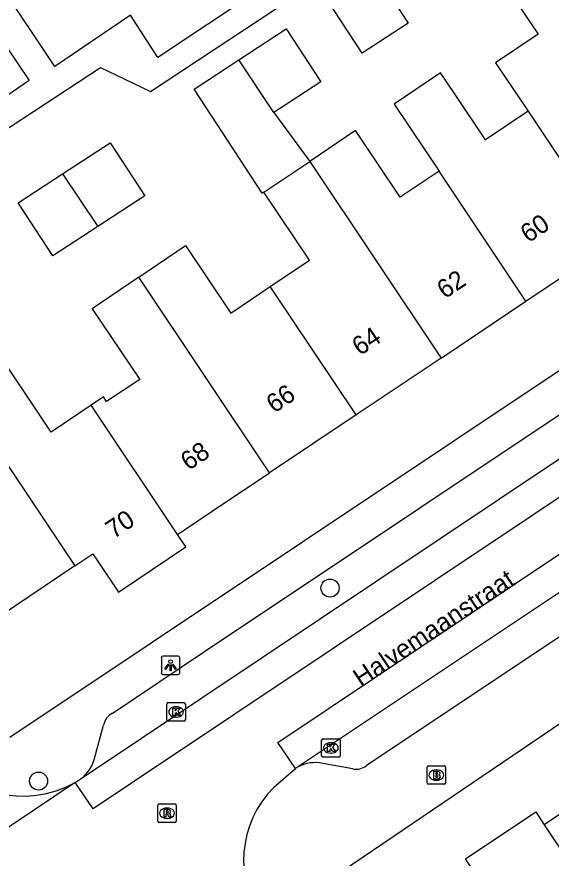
# Model space of a CAD drawing. Extents: x 158352 to 159489, y 383828 to 384597.
# Drawn here: x 158924.25 to 158953.15, y 384280.08 to 384325.59 of the extents above; entities that cross this region are included whole.
import ezdxf

# ---------------------------------------------------------------- set-up
doc = ezdxf.new("R2010")
doc.units = 0
for name, color, linetype in [('IMGEO_Boom', 7, 'Continuous'), ('IMGEO_Brandkraan', 7, 'Continuous'), ('IMGEO_Kolk', 7, 'Continuous'), ('IMGEO_Lichtpunt', 7, 'Continuous'), ('IMGEO_Openbare_ruimte_label', 7, 'Continuous'), ('IMGEO_Pand', 7, 'Continuous'), ('IMGEO_Pand_nummerreeks', 7, 'Continuous'), ('IMGEO_Rijbaan_lokaal_gesloten', 7, 'Continuous'), ('IMGEO_Rijbaan_lokaal_open', 7, 'Continuous'), ('IMGEO_Rioolput', 7, 'Continuous'), ('IMGEO_Voetpad_open', 7, 'Continuous')]:
    doc.layers.add(name, color=color, linetype=linetype)

msp = doc.modelspace()

# ---------------------------------------------------------------- linework, layer by layer
at = {"layer": 'IMGEO_Boom'}
for centre in [(158941.191, 384294.692), (158925.427, 384284.249)]:
    msp.add_circle(centre, 0.489, dxfattribs=at)
at = {"layer": 'IMGEO_Brandkraan'}
for p, q in [((158946.442, 384284.151), (158946.442, 384285.003)), ((158946.517, 384285.077), (158947.369, 384285.077)), ((158946.93, 384284.857), (158946.955, 384284.857)), ((158947.443, 384285.003), (158947.443, 384284.151)), ((158947.369, 384284.077), (158946.517, 384284.077)), ((158946.953, 384284.297), (158946.928, 384284.297))]:
    msp.add_line(p, q, dxfattribs=at)
for points in [[(158946.442, 384284.151), (158946.442, 384285.003)], [(158946.517, 384285.077), (158947.369, 384285.077)], [(158947.443, 384285.003), (158947.443, 384284.151)], [(158946.79, 384284.777), (158946.79, 384284.377), (158947.003, 384284.377)], [(158947.021, 384284.777), (158946.79, 384284.777)], [(158946.969, 384284.696), (158946.915, 384284.696), (158946.915, 384284.62)], [(158946.915, 384284.62), (158946.968, 384284.62)], [(158946.977, 384284.544), (158946.915, 384284.544), (158946.915, 384284.463)], [(158946.915, 384284.463), (158946.977, 384284.463)], [(158947.369, 384284.077), (158946.517, 384284.077)]]:
    msp.add_lwpolyline(points, dxfattribs=at)
for centre, radius, start, end in [((158946.519, 384285.001), 0.0765, 91.552, 178.448), ((158946.519, 384285.001), 0.0765, 91.552, 178.448), ((158947.367, 384285.001), 0.0765, 1.552, 88.448), ((158947.367, 384285.001), 0.0765, 1.552, 88.448), ((158946.97, 384284.658), 0.0379, 267.8285, 90.9355), ((158946.978, 384284.503), 0.0404, 269.8759, 90.5077), ((158947.009, 384284.628), 0.251, 268.6676, 293.5347), ((158947.025, 384284.632), 0.145, 59.4692, 91.5367), ((158947.05, 384284.679), 0.0922, 285.5137, 58.1501), ((158947.055, 384284.487), 0.105, 301.3115, 78.989), ((158946.519, 384284.153), 0.0765, 181.552, 268.448), ((158946.519, 384284.153), 0.0765, 181.552, 268.448), ((158947.367, 384284.153), 0.0765, 271.552, 358.448), ((158947.367, 384284.153), 0.0765, 271.552, 358.448)]:
    msp.add_arc(centre, radius, start, end, dxfattribs=at)
for centre, major_axis, ratio, start_param, end_param in [((158946.929, 384284.577), (-0.387, 0.002), 0.722429, 4.712389, 7.853982), ((158946.954, 384284.577), (-0.39, 0.002), 0.717154, 1.570796, 4.712389)]:
    msp.add_ellipse(centre, major_axis=major_axis, ratio=ratio, start_param=start_param, end_param=end_param, dxfattribs=at)
at = {"layer": 'IMGEO_Kolk'}
for p, q in [((158932.443, 384288.494), (158933.295, 384288.494)), ((158932.368, 384287.568), (158932.368, 384288.42)), ((158932.856, 384288.274), (158932.881, 384288.274)), ((158933.369, 384288.42), (158933.369, 384287.568)), ((158932.879, 384287.714), (158932.854, 384287.714)), ((158933.295, 384287.494), (158932.443, 384287.494)), ((158940.737, 384285.618), (158940.737, 384286.47)), ((158940.812, 384286.544), (158941.664, 384286.544)), ((158941.225, 384286.324), (158941.25, 384286.324)), ((158941.738, 384286.47), (158941.738, 384285.618)), ((158941.248, 384285.764), (158941.223, 384285.764)), ((158941.664, 384285.544), (158940.812, 384285.544))]:
    msp.add_line(p, q, dxfattribs=at)
for points in [[(158932.443, 384288.494), (158933.295, 384288.494)], [(158932.368, 384287.568), (158932.368, 384288.42)], [(158932.689, 384288.194), (158932.812, 384288.194), (158932.812, 384288.043), (158932.942, 384288.194), (158933.106, 384288.194), (158932.96, 384288.043), (158933.113, 384287.794), (158932.961, 384287.794), (158932.876, 384287.958), (158932.812, 384287.891), (158932.812, 384287.794), (158932.689, 384287.794), (158932.689, 384288.194)], [(158933.369, 384288.42), (158933.369, 384287.568)], [(158933.295, 384287.494), (158932.443, 384287.494)], [(158940.737, 384285.618), (158940.737, 384286.47)], [(158940.812, 384286.544), (158941.664, 384286.544)], [(158941.058, 384286.244), (158941.181, 384286.244), (158941.181, 384286.093), (158941.311, 384286.244), (158941.475, 384286.244), (158941.329, 384286.093), (158941.482, 384285.844), (158941.33, 384285.844), (158941.245, 384286.008), (158941.181, 384285.941), (158941.181, 384285.844), (158941.058, 384285.844), (158941.058, 384286.244)], [(158941.738, 384286.47), (158941.738, 384285.618)], [(158941.664, 384285.544), (158940.812, 384285.544)]]:
    msp.add_lwpolyline(points, dxfattribs=at)
for centre, start, end in [((158932.445, 384288.418), 91.552, 178.448), ((158932.445, 384288.418), 91.552, 178.448), ((158933.293, 384288.418), 1.552, 88.448), ((158933.293, 384288.418), 1.552, 88.448), ((158932.445, 384287.57), 181.552, 268.448), ((158932.445, 384287.57), 181.552, 268.448), ((158933.293, 384287.57), 271.552, 358.448), ((158933.293, 384287.57), 271.552, 358.448), ((158940.814, 384286.468), 91.552, 178.448), ((158940.814, 384286.468), 91.552, 178.448), ((158941.662, 384286.468), 1.552, 88.448), ((158941.662, 384286.468), 1.552, 88.448), ((158940.814, 384285.62), 181.552, 268.448), ((158940.814, 384285.62), 181.552, 268.448), ((158941.662, 384285.62), 271.552, 358.448), ((158941.662, 384285.62), 271.552, 358.448)]:
    msp.add_arc(centre, 0.0765, start, end, dxfattribs=at)
for centre, major_axis, ratio, start_param, end_param in [((158932.855, 384287.994), (-0.387, 0.002), 0.722429, 4.712389, 7.853982), ((158932.88, 384287.994), (-0.39, 0.002), 0.717154, 1.570796, 4.712389), ((158941.224, 384286.044), (-0.387, 0.002), 0.722429, 4.712389, 7.853982), ((158941.249, 384286.044), (-0.39, 0.002), 0.717154, 1.570796, 4.712389)]:
    msp.add_ellipse(centre, major_axis=major_axis, ratio=ratio, start_param=start_param, end_param=end_param, dxfattribs=at)
at = {"layer": 'IMGEO_Lichtpunt'}
for p, q in [((158932.068, 384290.916), (158932.068, 384290.109)), ((158932.068, 384290.916), (158932.068, 384290.109)), ((158932.97, 384291.011), (158932.162, 384291.011)), ((158932.97, 384291.011), (158932.162, 384291.011)), ((158933.064, 384290.109), (158933.064, 384290.916)), ((158933.064, 384290.109), (158933.064, 384290.916)), ((158932.162, 384290.015), (158932.97, 384290.015)), ((158932.162, 384290.015), (158932.97, 384290.015))]:
    msp.add_line(p, q, dxfattribs=at)
for points in [[(158932.442, 384290.58), (158932.481, 384290.552), (158932.293, 384290.29), (158932.255, 384290.317), (158932.442, 384290.58)], [(158932.544, 384290.532), (158932.591, 384290.532), (158932.591, 384290.21), (158932.544, 384290.21), (158932.544, 384290.532)], [(158932.654, 384290.552), (158932.692, 384290.579), (158932.879, 384290.317), (158932.84, 384290.289), (158932.654, 384290.552)]]:
    msp.add_lwpolyline(points, dxfattribs=at)
msp.add_circle((158932.567, 384290.714), 0.0994, dxfattribs=at)
for centre, start, end in [((158932.162, 384290.916), 90, 180), ((158932.162, 384290.916), 90, 180), ((158932.97, 384290.916), 0, 90), ((158932.97, 384290.916), 0, 90), ((158932.162, 384290.109), 180, 270), ((158932.162, 384290.109), 180, 270), ((158932.97, 384290.109), 270, 0), ((158932.97, 384290.109), 270, 360)]:
    msp.add_arc(centre, 0.0946, start, end, dxfattribs=at)
at = {"layer": 'IMGEO_Pand'}
for points in [[(158953.32, 384328.504), (158950.94, 384326.903), (158952.457, 384324.648), (158950.145, 384323.104), (158950.221, 384322.99), (158951.902, 384320.491)], [(158941.079, 384326.457), (158943.569, 384328.089), (158945.427, 384325.255), (158942.937, 384323.623), (158941.079, 384326.457)], [(158936.254, 384323.257), (158938.826, 384324.936), (158940.698, 384322.07), (158938.156, 384320.41)], [(158937.617, 384316.102), (158937.53, 384316.044), (158935.718, 384318.818), (158933.846, 384321.684), (158936.254, 384323.257)], [(158938.156, 384320.41), (158936.254, 384323.257)], [(158951.902, 384320.491), (158949.603, 384318.945), (158947.923, 384321.445), (158947.173, 384322.561), (158944.665, 384320.873), (158947.089, 384317.244)], [(158938.156, 384320.41), (158940.095, 384317.768)], [(158951.902, 384320.491), (158956.611, 384313.44)], [(158947.089, 384317.244), (158946.817, 384317.061), (158946.553, 384316.884), (158944.994, 384315.835), (158942.572, 384319.435), (158940.095, 384317.768)], [(158926.729, 384317.099), (158929.301, 384318.778), (158931.173, 384315.912), (158928.631, 384314.252)], [(158937.617, 384316.102), (158940.095, 384317.768)], [(158940.095, 384317.768), (158947.198, 384307.135)], [(158951.788, 384310.21), (158947.089, 384317.244)], [(158928.631, 384314.252), (158926.193, 384312.66), (158924.321, 384315.526), (158926.729, 384317.099)], [(158926.729, 384317.099), (158928.631, 384314.252)], [(158937.957, 384310.999), (158940.087, 384312.432), (158937.617, 384316.102)], [(158930.849, 384311.506), (158933.367, 384313.221), (158935.826, 384309.566), (158937.957, 384310.999)], [(158951.788, 384310.21), (158955.284, 384312.551), (158956.221, 384313.179), (158956.611, 384313.44)], [(158930.849, 384311.506), (158928.331, 384309.792), (158930.896, 384305.98), (158929.107, 384304.776), (158928.935, 384305.031), (158928.27, 384304.583)], [(158937.921, 384300.921), (158930.849, 384311.506)], [(158942.597, 384304.053), (158937.957, 384310.999)], [(158947.198, 384307.135), (158951.788, 384310.21)], [(158928.27, 384304.583), (158926.11, 384303.131), (158922.752, 384308.123), (158920.304, 384306.489)], [(158947.198, 384307.135), (158942.597, 384304.053)], [(158927.384, 384295.892), (158922.498, 384292.618), (158917.905, 384299.497), (158920.346, 384301.127), (158917.857, 384304.854), (158920.304, 384306.489)], [(158920.304, 384306.489), (158927.384, 384295.892)], [(158932.944, 384297.587), (158928.27, 384304.583)], [(158942.597, 384304.053), (158937.921, 384300.921)], [(158932.944, 384297.587), (158933.326, 384297.843), (158934.822, 384298.845), (158937.921, 384300.921)], [(158927.384, 384295.892), (158928.354, 384296.542), (158929.747, 384294.466), (158933.394, 384296.913), (158932.944, 384297.587)], [(158957.624, 384285.128), (158952.783, 384281.887)], [(158948.863, 384277.257), (158949.909, 384277.957), (158948.515, 384280.038), (158952.317, 384282.584), (158952.783, 384281.887)], [(158952.783, 384281.887), (158957.268, 384275.185), (158957.38, 384275.018)]]:
    msp.add_lwpolyline(points, dxfattribs=at)
at = {"layer": 'IMGEO_Rijbaan_lokaal_gesloten'}
for points in [[(158927.784, 384284.426), (158972.936, 384314.613)], [(158973.93, 384313.16), (158930.614, 384284.24), (158928.388, 384282.75), (158927.414, 384284.178)], [(158939.324, 384284.933), (158938.378, 384286.339), (158964.07, 384303.539), (158975.353, 384311.006)], [(158976.217, 384309.531), (158939.441, 384285.005)], [(158939.441, 384285.005), (158939.324, 384284.933)], [(158927.414, 384284.178), (158927.784, 384284.426)]]:
    msp.add_lwpolyline(points, dxfattribs=at)
at = {"layer": 'IMGEO_Rijbaan_lokaal_open'}
for points in [[(158937.193, 384326.934), (158931.876, 384323.389), (158930.394, 384325.677)], [(158938.147, 384283.913), (158939.324, 384284.933)], [(158927.414, 384284.178), (158913.55, 384274.866), (158913.401, 384274.791)]]:
    msp.add_lwpolyline(points, dxfattribs=at)
for centre, radius, start, end in [((158924.563, 384289.323), 5.882, 213.6076, 298.9958), ((158942.143, 384279.951), 5.627, 135.2467, 215.5538)]:
    msp.add_arc(centre, radius, start, end, dxfattribs=at)
at = {"layer": 'IMGEO_Rioolput'}
for p, q in [((158931.95, 384283.015), (158932.802, 384283.015)), ((158931.875, 384282.089), (158931.875, 384282.941)), ((158932.363, 384282.795), (158932.388, 384282.795)), ((158932.876, 384282.941), (158932.876, 384282.089)), ((158932.386, 384282.235), (158932.361, 384282.235)), ((158932.802, 384282.015), (158931.95, 384282.015))]:
    msp.add_line(p, q, dxfattribs=at)
for points in [[(158931.95, 384283.015), (158932.802, 384283.015)], [(158931.875, 384282.089), (158931.875, 384282.941)], [(158932.464, 384282.713), (158932.212, 384282.715), (158932.212, 384282.315)], [(158932.39, 384282.634), (158932.336, 384282.634), (158932.336, 384282.553)], [(158932.336, 384282.553), (158932.388, 384282.553)], [(158932.876, 384282.941), (158932.876, 384282.089)], [(158932.212, 384282.315), (158932.336, 384282.315), (158932.336, 384282.477), (158932.347, 384282.477)], [(158932.394, 384282.448), (158932.465, 384282.315), (158932.605, 384282.315), (158932.54, 384282.441)], [(158932.802, 384282.015), (158931.95, 384282.015)]]:
    msp.add_lwpolyline(points, dxfattribs=at)
for centre, radius, start, end in [((158931.952, 384282.939), 0.0765, 91.552, 178.448), ((158931.952, 384282.939), 0.0765, 91.552, 178.448), ((158932.8, 384282.939), 0.0765, 1.552, 88.448), ((158932.8, 384282.939), 0.0765, 1.552, 88.448), ((158932.372, 384282.742), 0.19, 274.7715, 282.9687), ((158932.396, 384282.538), 0.0964, 77.0061, 93.1865), ((158932.41, 384282.595), 0.0378, 276.6634, 79.6772), ((158932.463, 384282.603), 0.109, 350.3612, 89.416), ((158932.461, 384282.603), 0.112, 277.5842, 350.9817), ((158931.952, 384282.091), 0.0765, 181.552, 268.448), ((158931.952, 384282.091), 0.0765, 181.552, 268.448), ((158932.346, 384282.424), 0.0533, 26.0293, 88.6989), ((158932.445, 384282.388), 0.108, 29.5134, 73.7905), ((158932.8, 384282.091), 0.0765, 271.552, 358.448), ((158932.8, 384282.091), 0.0765, 271.552, 358.448)]:
    msp.add_arc(centre, radius, start, end, dxfattribs=at)
for centre, major_axis, ratio, start_param, end_param in [((158932.362, 384282.515), (-0.387, 0.002), 0.722429, 4.712389, 7.853982), ((158932.387, 384282.515), (-0.39, 0.002), 0.717154, 1.570796, 4.712389)]:
    msp.add_ellipse(centre, major_axis=major_axis, ratio=ratio, start_param=start_param, end_param=end_param, dxfattribs=at)
at = {"layer": 'IMGEO_Voetpad_open'}
for points in [[(158930.394, 384325.677), (158926.308, 384322.907), (158911.35, 384345.304), (158909.925, 384347.438), (158913.669, 384349.94)], [(158911.321, 384311.4), (158928.774, 384322.852), (158931.474, 384321.544), (158947.53, 384332.148)], [(158923.125, 384324.801), (158924.915, 384322.143), (158910.601, 384312.344)], [(158972.543, 384319.106), (158931.513, 384291.704), (158923.88, 384286.613)], [(158929.402, 384287.913), (158934.408, 384291.258), (158969.458, 384314.649)], [(158940.799, 384278.671), (158953.222, 384287.087), (158982.278, 384306.539)], [(158955.815, 384293.54), (158943.153, 384285.078)], [(158928.415, 384285.343), (158928.947, 384287.279)], [(158942.425, 384284.914), (158940.798, 384285.201)]]:
    msp.add_lwpolyline(points, dxfattribs=at)
for centre, radius, start, end in [((158929.875, 384287.094), 0.946, 119.9735, 168.695), ((158926.336, 384286.098), 2.212, 310.8973, 340.038), ((158940.372, 384283.354), 1.895, 77.0115, 119.426), ((158942.601, 384285.83), 0.933, 259.1163, 306.2744)]:
    msp.add_arc(centre, radius, start, end, dxfattribs=at)

# ---------------------------------------------------------------- texts
at = {"layer": 'IMGEO_Openbare_ruimte_label'}
msp.add_text('Halvemaanstraat', height=1, rotation=33.7854, dxfattribs=at).set_placement((158942.871, 384289.299))
at = {"layer": 'IMGEO_Pand_nummerreeks'}
for s, rotation, p in [('60', 33.816, (158951.921, 384313.332)), ('62', 33.816, (158947.401, 384310.305)), ('64', 33.8158, (158942.811, 384307.23)), ('66', 33.8158, (158938.172, 384304.122)), ('68', 33.816, (158933.539, 384301.019)), ('70', 33.8675, (158929.485, 384297.324))]:
    msp.add_text(s, height=1, rotation=rotation, dxfattribs=at).set_placement(p)

doc.saveas('drawing.dxf')
